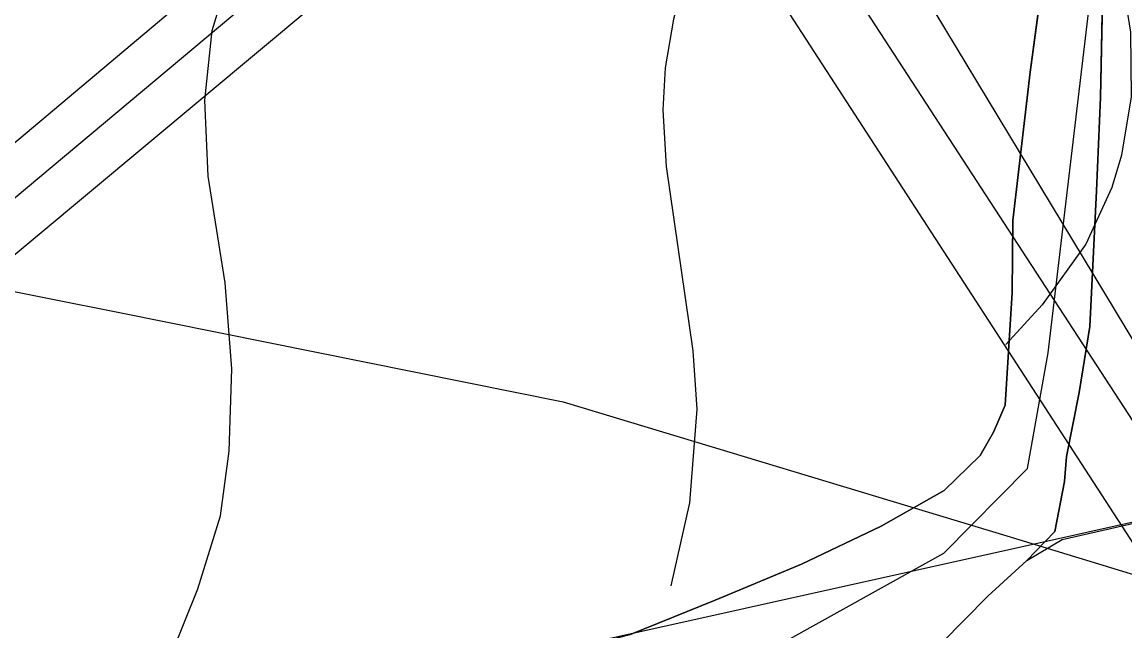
# Model space of a CAD drawing. Extents: x -662620 to -656370, y -1067090 to -1062990.
# Drawn here: x -658300.1 to -658105.3, y -1064625 to -1064517.4 of the extents above; entities that cross this region are included whole.
import ezdxf

# ---------------------------------------------------------------- set-up
doc = ezdxf.new("R2010")
doc.units = 0
for name, color, linetype in [('ELEK__VEDENÍ_VN_-_NADZEMNÍ', 7, 'Continuous'), ('ELEK__VEDENÍ_VVN_-_NADZEMNÍ', 7, 'Continuous'), ('LOKÁLNÍ_BIOCENTRUM_-_NAVRŽENÝ', 7, 'Continuous'), ('ORNÁ_PŮDA_-_STÁVAJÍCÍ', 7, 'Continuous'), ('OSTATNÍ_PLOCHA_-_STÁVAJÍCÍ', 7, 'Continuous'), ('TRVALÝ_TRÁVNÍ_POROST_-_NAVRŽENÝ', 7, 'Continuous'), ('VODNÍ_TOK', 7, 'Continuous'), ('VRSTEVNICE_ZÁKLADNÍ', 7, 'Continuous')]:
    doc.layers.add(name, color=color, linetype=linetype)

msp = doc.modelspace()

# ---------------------------------------------------------------- linework, layer by layer
at = {"layer": 'ELEK__VEDENÍ_VN_-_NADZEMNÍ'}
msp.add_lwpolyline([(-658307.8, -1064563.72), (-658282.9, -1064568.71), (-658204.5, -1064584.45), (-658126.12, -1064608.18), (-658099.33, -1064616.33)], dxfattribs=at)
at = {"layer": 'ELEK__VEDENÍ_VVN_-_NADZEMNÍ'}
for points in [[(-658073.2, -1064624.29), (-658151.99, -1064493.73)], [(-658326.71, -1064559.93), (-658259.89, -1064503.67)], [(-658249.43, -1064504.9), (-658317.37, -1064561.8)], [(-658158.35, -1064504.11), (-658081.88, -1064621.65)], [(-658307.8, -1064563.72), (-658238.77, -1064506.16)], [(-658099.33, -1064616.33), (-658165.17, -1064514.84), (-658238.77, -1064506.16)]]:
    msp.add_lwpolyline(points, dxfattribs=at)
at = {"layer": 'LOKÁLNÍ_BIOCENTRUM_-_NAVRŽENÝ'}
msp.add_lwpolyline([(-658202.31, -1064628.21), (-658201.77, -1064627.47), (-658054.81, -1064594.77), (-658054.78, -1064594.77), (-658006.26, -1064622.7), (-658004.74, -1064623.58), (-658004.56, -1064623.68), (-658004.38, -1064623.78), (-658003.11, -1064624.5), (-657999.41, -1064626.61), (-657998.6, -1064627.07), (-657998.49, -1064626.89), (-657998.44, -1064626.8), (-657995.65, -1064628.52), (-658002.78, -1064639.23), (-658008.3, -1064648.45), (-658009.83, -1064650.99), (-658012.32, -1064655.16), (-658039.41, -1064700.38), (-658041.05, -1064703.12), (-658041.28, -1064703.5), (-658056.81, -1064728.32), (-658071.3, -1064751.41)], dxfattribs=at)
at = {"layer": 'ORNÁ_PŮDA_-_STÁVAJÍCÍ'}
for p, q in [((-658109.57, -1064530.69), (-658108.95, -1064499.14)), ((-658118.61, -1064500.96), (-658122.01, -1064526.21)), ((-658122.01, -1064526.21), (-658125.07, -1064552.44)), ((-658110.25, -1064547.17), (-658109.57, -1064530.69)), ((-658111.43, -1064571.19), (-658110.25, -1064547.17)), ((-658125.07, -1064552.44), (-658125.2, -1064565.18)), ((-658125.2, -1064565.18), (-658126.41, -1064585.09)), ((-658113.33, -1064582.85), (-658111.43, -1064571.19)), ((-658115.56, -1064594.13), (-658113.33, -1064582.85)), ((-658126.41, -1064585.09), (-658128.47, -1064589.82)), ((-658128.47, -1064589.82), (-658130.82, -1064593.99)), ((-658130.82, -1064593.99), (-658137.17, -1064600.16)), ((-658115.94, -1064598.57), (-658115.56, -1064594.13)), ((-658117.65, -1064607.37), (-658115.94, -1064598.57)), ((-658137.17, -1064600.16), (-658148.35, -1064606.44)), ((-658148.35, -1064606.44), (-658162.43, -1064613.17)), ((-658122.59, -1064612.53), (-658117.65, -1064607.37)), ((-658162.43, -1064613.17), (-658177.65, -1064619.55)), ((-658129.45, -1064618.8), (-658122.59, -1064612.53)), ((-658177.65, -1064619.55), (-658192.77, -1064625.64)), ((-658137.65, -1064627.14), (-658129.45, -1064618.8))]:
    msp.add_line(p, q, dxfattribs=at)
for points in [[(-658205, -1064752.56), (-658205.48, -1064749.77), (-658208.4, -1064731.63), (-658207.66, -1064721.95), (-658204.66, -1064713.66), (-658198.99, -1064703.15), (-658188.93, -1064692.36), (-658175.87, -1064677.93), (-658165.01, -1064666.77), (-658154, -1064651.22), (-658145.95, -1064638.93), (-658137.65, -1064627.14), (-658129.45, -1064618.8), (-658122.59, -1064612.53), (-658117.65, -1064607.37), (-658115.94, -1064598.57), (-658115.56, -1064594.13), (-658113.33, -1064582.85), (-658111.43, -1064571.19), (-658110.25, -1064547.17), (-658109.57, -1064530.69), (-658108.95, -1064499.14)], [(-658118.61, -1064500.96), (-658122.01, -1064526.21), (-658125.07, -1064552.44), (-658125.2, -1064565.18), (-658126.41, -1064585.09), (-658128.47, -1064589.82), (-658130.82, -1064593.99), (-658137.17, -1064600.16), (-658148.35, -1064606.44), (-658162.43, -1064613.17), (-658177.65, -1064619.55), (-658192.77, -1064625.64), (-658205.74, -1064629.13), (-658224.35, -1064630.51), (-658236.98, -1064631.01), (-658249.79, -1064630.31), (-658258.97, -1064631.61), (-658268.96, -1064637.66), (-658275.63, -1064646.05), (-658280.96, -1064653.69), (-658288.57, -1064663.66), (-658296.27, -1064674.23), (-658302.86, -1064682.39)]]:
    msp.add_lwpolyline(points, dxfattribs=at)
at = {"layer": 'OSTATNÍ_PLOCHA_-_STÁVAJÍCÍ'}
for p, q in [((-658108.95, -1064499.14), (-658109.57, -1064530.69)), ((-658108.95, -1064499.14), (-658109.57, -1064530.69)), ((-658122.01, -1064526.21), (-658118.61, -1064500.96)), ((-658122.01, -1064526.21), (-658118.61, -1064500.96)), ((-658125.07, -1064552.44), (-658122.01, -1064526.21)), ((-658125.07, -1064552.44), (-658122.01, -1064526.21)), ((-658109.57, -1064530.69), (-658110.25, -1064547.17)), ((-658109.57, -1064530.69), (-658110.25, -1064547.17)), ((-658110.25, -1064547.17), (-658111.43, -1064571.19)), ((-658110.25, -1064547.17), (-658111.43, -1064571.19)), ((-658125.2, -1064565.18), (-658125.07, -1064552.44)), ((-658125.2, -1064565.18), (-658125.07, -1064552.44)), ((-658126.41, -1064585.09), (-658125.2, -1064565.18)), ((-658126.41, -1064585.09), (-658125.2, -1064565.18)), ((-658111.43, -1064571.19), (-658113.33, -1064582.85)), ((-658111.43, -1064571.19), (-658113.33, -1064582.85)), ((-658113.33, -1064582.85), (-658115.56, -1064594.13)), ((-658113.33, -1064582.85), (-658115.56, -1064594.13)), ((-658128.47, -1064589.82), (-658126.41, -1064585.09)), ((-658128.47, -1064589.82), (-658126.41, -1064585.09)), ((-658130.82, -1064593.99), (-658128.47, -1064589.82)), ((-658130.82, -1064593.99), (-658128.47, -1064589.82)), ((-658137.17, -1064600.16), (-658130.82, -1064593.99)), ((-658137.17, -1064600.16), (-658130.82, -1064593.99)), ((-658115.56, -1064594.13), (-658115.94, -1064598.57)), ((-658115.56, -1064594.13), (-658115.94, -1064598.57)), ((-658115.94, -1064598.57), (-658117.65, -1064607.37)), ((-658115.94, -1064598.57), (-658117.65, -1064607.37)), ((-658148.35, -1064606.44), (-658137.17, -1064600.16)), ((-658148.35, -1064606.44), (-658137.17, -1064600.16)), ((-658162.43, -1064613.17), (-658148.35, -1064606.44)), ((-658162.43, -1064613.17), (-658148.35, -1064606.44)), ((-658117.65, -1064607.37), (-658122.59, -1064612.53)), ((-658117.65, -1064607.37), (-658122.59, -1064612.53)), ((-658177.65, -1064619.55), (-658162.43, -1064613.17)), ((-658177.65, -1064619.55), (-658162.43, -1064613.17)), ((-658122.59, -1064612.53), (-658129.45, -1064618.8)), ((-658122.59, -1064612.53), (-658129.45, -1064618.8)), ((-658192.77, -1064625.64), (-658177.65, -1064619.55)), ((-658192.77, -1064625.64), (-658177.65, -1064619.55)), ((-658129.45, -1064618.8), (-658137.65, -1064627.14)), ((-658129.45, -1064618.8), (-658137.65, -1064627.14))]:
    msp.add_line(p, q, dxfattribs=at)
for points in [[(-658108.95, -1064499.14), (-658109.57, -1064530.69), (-658110.25, -1064547.17), (-658111.43, -1064571.19), (-658113.33, -1064582.85), (-658115.56, -1064594.13), (-658115.94, -1064598.57), (-658117.65, -1064607.37), (-658122.59, -1064612.53), (-658129.45, -1064618.8), (-658137.65, -1064627.14)], [(-658108.95, -1064499.14), (-658109.57, -1064530.69), (-658110.25, -1064547.17), (-658111.43, -1064571.19), (-658113.33, -1064582.85), (-658115.56, -1064594.13), (-658115.94, -1064598.57), (-658117.65, -1064607.37), (-658122.59, -1064612.53), (-658129.45, -1064618.8), (-658137.65, -1064627.14)], [(-658192.77, -1064625.64), (-658177.65, -1064619.55), (-658162.43, -1064613.17), (-658148.35, -1064606.44), (-658137.17, -1064600.16), (-658130.82, -1064593.99), (-658128.47, -1064589.82), (-658126.41, -1064585.09), (-658125.2, -1064565.18), (-658125.07, -1064552.44), (-658122.01, -1064526.21), (-658118.61, -1064500.96)], [(-658192.77, -1064625.64), (-658177.65, -1064619.55), (-658162.43, -1064613.17), (-658148.35, -1064606.44), (-658137.17, -1064600.16), (-658130.82, -1064593.99), (-658128.47, -1064589.82), (-658126.41, -1064585.09), (-658125.2, -1064565.18), (-658125.07, -1064552.44), (-658122.01, -1064526.21), (-658118.61, -1064500.96)]]:
    msp.add_lwpolyline(points, dxfattribs=at)
at = {"layer": 'TRVALÝ_TRÁVNÍ_POROST_-_NAVRŽENÝ'}
msp.add_lwpolyline([(-658204.76, -1064755.19), (-658206.39, -1064747.52), (-658208.4, -1064731.63), (-658207.66, -1064721.95), (-658204.66, -1064713.66), (-658198.99, -1064703.15), (-658188.93, -1064692.36), (-658175.87, -1064677.93), (-658165.01, -1064666.77), (-658154, -1064651.22), (-658145.95, -1064638.93), (-658137.65, -1064627.14), (-658129.45, -1064618.8), (-658122.59, -1064612.53), (-658116.34, -1064608.79), (-658054.81, -1064594.77)], dxfattribs=at)
at = {"layer": 'VODNÍ_TOK'}
msp.add_lwpolyline([(-658371.63, -1064708.56), (-658321.9, -1064694.15), (-658233.3, -1064662.28), (-658197.48, -1064644.73), (-658137.23, -1064611.24), (-658122.47, -1064596.26), (-658118.84, -1064575.84), (-658086.55, -1064303.71), (-658065.17, -1064185.66), (-658061.88, -1064180.22), (-658049, -1064171.93), (-658048.64, -1064170.31), (-658055.92, -1064157.36), (-658054.76, -1064144.61), (-658045.5, -1064134.18), (-657802.8, -1063960.93), (-657781.37, -1063956.88), (-657771.52, -1063959.19), (-657639.91, -1064012.5)], dxfattribs=at)
at = {"layer": 'VRSTEVNICE_ZÁKLADNÍ'}
for points in [[(-658042.64, -1064212.63), (-658052.4, -1064244.73), (-658064.55, -1064277.32), (-658070.98, -1064290.9), (-658089.85, -1064319.77), (-658095.42, -1064329.63), (-658099.71, -1064339.64), (-658104.42, -1064355.36), (-658106.85, -1064372.51), (-658107.28, -1064383.95), (-658105.71, -1064446.84), (-658108, -1064491.15), (-658107.14, -1064501.15), (-658104.28, -1064519.16), (-658104.14, -1064530.6), (-658105.85, -1064540.89), (-658107.57, -1064546.61), (-658112.14, -1064556.61), (-658119.86, -1064567.33), (-658126.29, -1064574.33)], [(-658042.64, -1064212.63), (-658052.4, -1064244.73), (-658064.55, -1064277.32), (-658070.98, -1064290.9), (-658089.85, -1064319.77), (-658095.42, -1064329.63), (-658099.71, -1064339.64), (-658104.42, -1064355.36), (-658106.85, -1064372.51), (-658107.28, -1064383.95), (-658105.71, -1064446.84), (-658108, -1064491.15), (-658107.14, -1064501.15), (-658104.28, -1064519.16), (-658104.14, -1064530.6), (-658105.85, -1064540.89), (-658107.57, -1064546.61), (-658112.14, -1064556.61), (-658119.86, -1064567.33), (-658126.29, -1064574.33)], [(-658141.29, -1064223.69), (-658150.73, -1064257.88), (-658155.64, -1064279.95), (-658160.19, -1064295.17), (-658164.6, -1064342.5), (-658164.6, -1064355.36), (-658160.74, -1064388.24), (-658158.45, -1064415.39), (-658160.03, -1064441.12), (-658162.46, -1064455.41), (-658165.03, -1064463.99), (-658182.75, -1064508.3), (-658185.04, -1064516.88), (-658186.47, -1064525.45), (-658186.9, -1064532.88), (-658186.33, -1064542.89), (-658181.61, -1064575.48), (-658180.89, -1064585.77), (-658182.18, -1064602.35), (-658185.51, -1064616.97)], [(-658141.29, -1064223.69), (-658150.73, -1064257.88), (-658155.64, -1064279.95), (-658160.19, -1064295.17), (-658164.6, -1064342.5), (-658164.6, -1064355.36), (-658160.74, -1064388.24), (-658158.45, -1064415.39), (-658160.03, -1064441.12), (-658162.46, -1064455.41), (-658165.03, -1064463.99), (-658182.75, -1064508.3), (-658185.04, -1064516.88), (-658186.47, -1064525.45), (-658186.9, -1064532.88), (-658186.33, -1064542.89), (-658181.61, -1064575.48), (-658180.89, -1064585.77), (-658182.18, -1064602.35), (-658185.51, -1064616.97)], [(-658297.38, -1064671.55), (-658283.23, -1064647.52), (-658273.66, -1064628.94), (-658269.08, -1064617.5), (-658265.08, -1064604.64), (-658263.51, -1064593.2), (-658263.08, -1064578.62), (-658264.22, -1064563.47), (-658267.23, -1064544.6), (-658267.8, -1064531.17), (-658266.51, -1064518.88), (-658263.08, -1064507.44)], [(-658297.38, -1064671.55), (-658283.23, -1064647.52), (-658273.66, -1064628.94), (-658269.08, -1064617.5), (-658265.08, -1064604.64), (-658263.51, -1064593.2), (-658263.08, -1064578.62), (-658264.22, -1064563.47), (-658267.23, -1064544.6), (-658267.8, -1064531.17), (-658266.51, -1064518.88), (-658263.08, -1064507.44)]]:
    msp.add_lwpolyline(points, dxfattribs=at)

doc.saveas('drawing.dxf')
